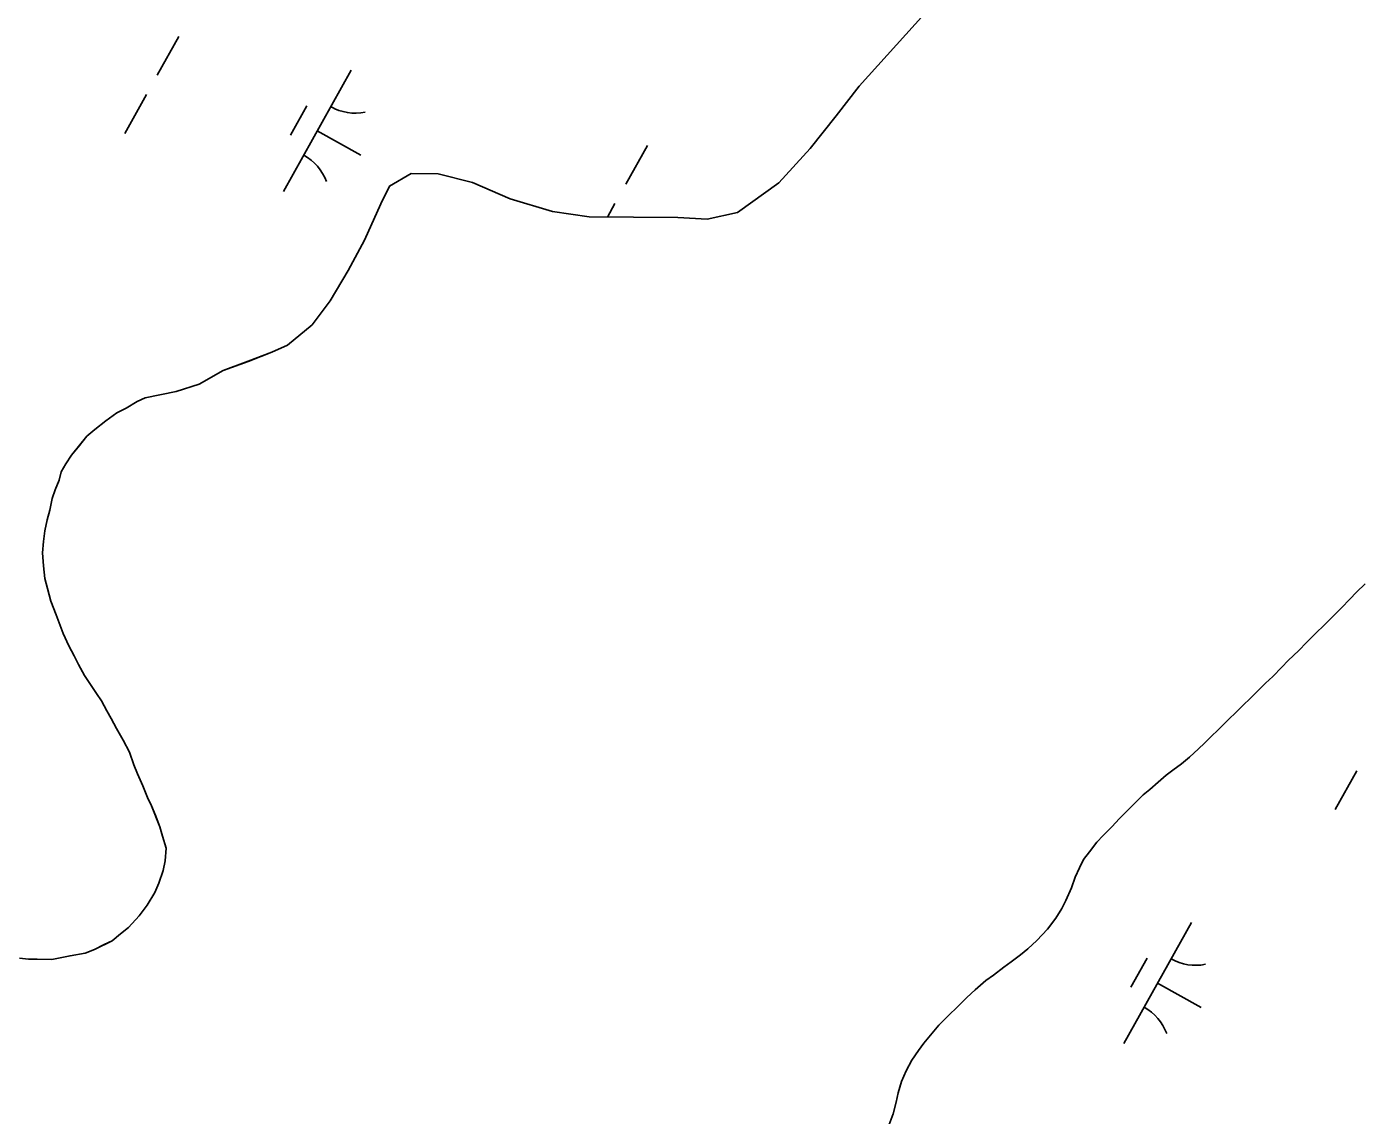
# Model space of a CAD drawing. Extents: x 3923531 to 3943530, y 207391 to 229799.
# Drawn here: x 3935012.9 to 3935493.6, y 214882.4 to 215274.2 of the extents above; entities that cross this region are included whole.
import ezdxf

# ---------------------------------------------------------------- set-up
doc = ezdxf.new("R2010")
doc.units = 0
doc.layers.add('V-TOPO-SHOR', color=7, linetype='Continuous')
doc.layers.add('V-WETL-SWMP', color=7, linetype='Continuous')

msp = doc.modelspace()

# ---------------------------------------------------------------- linework, layer by layer
at = {"layer": 'V-TOPO-SHOR'}
for points in [[(3935336.05, 215278.8), (3935312.46, 215252.73), (3935304.17, 215242.05), (3935294.88, 215230.39), (3935283.59, 215217.94), (3935268.73, 215207.33), (3935257.74, 215204.85), (3935247.18, 215205.56), (3935215.28, 215205.69), (3935202.15, 215207.62), (3935186.84, 215212.17), (3935173.35, 215218.09), (3935161.02, 215221.21), (3935151.25, 215221.31), (3935143.43, 215216.8), (3935140.37, 215210.46), (3935134.46, 215197.36), (3935128.56, 215186.45), (3935122.07, 215175.56), (3935115.6, 215166.85), (3935106.75, 215159.57), (3935101.15, 215157.04), (3935092.54, 215153.73), (3935083.54, 215150.44), (3935074.91, 215145.54), (3935066.71, 215142.84), (3935055.46, 215140.62)], [(3935026.94, 215116.82), (3935028.96, 215119.96), (3935031.36, 215122.9), (3935034.56, 215126.81), (3935037.36, 215129.16), (3935041.34, 215132.27), (3935045.33, 215135.2), (3935048.71, 215136.94), (3935052.69, 215139.26), (3935055.46, 215140.62)], [(3935010.32, 214938.98), (3935013.48, 214938.55), (3935016.64, 214938.52), (3935021.98, 214938.46), (3935025.54, 214939.21), (3935028.51, 214939.77), (3935033.86, 214940.7), (3935037.23, 214942.05), (3935040.81, 214943.79), (3935043.59, 214945.14), (3935046.58, 214947.68), (3935049.57, 214950.02), (3935053.37, 214954.12), (3935056.18, 214958.05), (3935059, 214962.56), (3935060.42, 214965.9), (3935062.05, 214970.43), (3935062.68, 214973.98), (3935063.13, 214978.52), (3935061.79, 214982.88), (3935060.84, 214986.25), (3935059.3, 214990.02), (3935057.76, 214993.8), (3935056.41, 214996.78), (3935054.68, 215000.95), (3935052.75, 215005.32), (3935051.4, 215008.49), (3935049.87, 215013.05), (3935047.55, 215017.43), (3935045.22, 215021.6), (3935043.29, 215025.18), (3935041.74, 215027.96), (3935039.8, 215031.54), (3935038.05, 215034.13), (3935035.64, 215037.8), (3935033.7, 215040.7), (3935031.56, 215044.64), (3935029.9, 215047.78), (3935028.04, 215051.32), (3935026, 215055.8), (3935024.96, 215058.62), (3935023.54, 215062.55), (3935021.54, 215067.4), (3935020.36, 215071.95), (3935019.42, 215075.56), (3935018.91, 215080.11), (3935018.57, 215084.78), (3935018.89, 215088.85), (3935019.37, 215092.71), (3935020.2, 215096.7), (3935021.23, 215100.2), (3935022.06, 215104.35), (3935023.08, 215107.46), (3935024.51, 215110.96), (3935025.33, 215113.91), (3935026.94, 215116.82)], [(3935494.59, 215073.68), (3935491.45, 215070.69), (3935489.08, 215068.19), (3935486.13, 215065.01), (3935482.69, 215061.64), (3935479.93, 215058.95), (3935476.68, 215055.77), (3935473.44, 215052.5), (3935470.68, 215049.61), (3935466.94, 215046.05), (3935464.58, 215043.64), (3935461.33, 215040.27), (3935458.77, 215037.87), (3935455.72, 215034.88), (3935453.46, 215032.67), (3935450.41, 215029.69), (3935448.25, 215027.57), (3935445.3, 215024.68), (3935441.95, 215021.41), (3935438.9, 215018.43), (3935436.74, 215016.31), (3935434.57, 215014.29), (3935431.43, 215011.31), (3935428.48, 215008.91), (3935425.44, 215006.6), (3935422.98, 215004.78), (3935420.14, 215002.28), (3935417.09, 214999.69), (3935414.73, 214997.67), (3935411.58, 214994.59), (3935408.53, 214991.51), (3935406.17, 214989.2), (3935403.41, 214986.21), (3935400.36, 214983.13), (3935398, 214980.63), (3935395.43, 214977.25), (3935393.26, 214974.45), (3935391.77, 214971.45), (3935390.27, 214968.06), (3935388.86, 214964.28), (3935386.87, 214959.63), (3935385.38, 214956.83), (3935383.3, 214953.35), (3935380.23, 214949.39), (3935376.49, 214945.34), (3935373.25, 214942.26), (3935370.6, 214940.15), (3935367.26, 214937.56), (3935364.51, 214935.65), (3935360.88, 214932.86), (3935358.04, 214930.85), (3935354.2, 214927.58), (3935351.25, 214924.79), (3935347.61, 214921.23), (3935344.86, 214918.54), (3935341.22, 214914.78), (3935338.75, 214911.89), (3935335.79, 214908.32), (3935333.82, 214905.71), (3935331.44, 214902.24), (3935329.36, 214898.37), (3935327.76, 214894.49), (3935326.55, 214890.42), (3935325.83, 214887.12), (3935324.71, 214882.85), (3935323.31, 214879.07)]]:
    msp.add_lwpolyline(points, dxfattribs=at)
at = {"layer": 'V-WETL-SWMP'}
for p, q in [((3935312.46, 215252.73), (3935336.05, 215278.8)), ((3935067.69, 215270.68), (3935059.89, 215256.71)), ((3935129.65, 215258.49), (3935105.26, 215214.84)), ((3935304.17, 215242.05), (3935312.46, 215252.73)), ((3935055.98, 215249.73), (3935048.18, 215235.76)), ((3935113.65, 215245.67), (3935107.79, 215235.19)), ((3935294.88, 215230.39), (3935304.17, 215242.05)), ((3935117.46, 215236.67), (3935133.17, 215227.89)), ((3935236.31, 215231.46), (3935228.51, 215217.49)), ((3935283.59, 215217.94), (3935294.88, 215230.39)), ((3935143.43, 215216.8), (3935151.25, 215221.31)), ((3935151.25, 215221.31), (3935161.02, 215221.21)), ((3935161.02, 215221.21), (3935173.35, 215218.09)), ((3935173.35, 215218.09), (3935186.84, 215212.17)), ((3935268.73, 215207.33), (3935283.59, 215217.94)), ((3935140.38, 215210.45), (3935143.43, 215216.8)), ((3935134.46, 215197.36), (3935140.38, 215210.45)), ((3935186.84, 215212.17), (3935202.15, 215207.62)), ((3935202.15, 215207.62), (3935215.28, 215205.69)), ((3935224.61, 215210.51), (3935221.9, 215205.66)), ((3935215.28, 215205.69), (3935247.18, 215205.56)), ((3935247.18, 215205.56), (3935257.74, 215204.85)), ((3935257.74, 215204.85), (3935268.73, 215207.33)), ((3935128.56, 215186.45), (3935134.46, 215197.36)), ((3935122.07, 215175.56), (3935128.56, 215186.45)), ((3935115.6, 215166.85), (3935122.07, 215175.56)), ((3935106.75, 215159.57), (3935115.6, 215166.85)), ((3935101.15, 215157.03), (3935106.75, 215159.57)), ((3935092.54, 215153.74), (3935101.15, 215157.03)), ((3935074.91, 215145.54), (3935083.54, 215150.44)), ((3935083.54, 215150.44), (3935092.54, 215153.74)), ((3935066.71, 215142.84), (3935074.91, 215145.54)), ((3935052.68, 215139.26), (3935055.46, 215140.62)), ((3935055.46, 215140.62), (3935066.71, 215142.84)), ((3935045.33, 215135.19), (3935048.71, 215136.94)), ((3935048.71, 215136.94), (3935052.68, 215139.26)), ((3935037.36, 215129.16), (3935041.34, 215132.27)), ((3935041.34, 215132.27), (3935045.33, 215135.19)), ((3935028.95, 215119.96), (3935034.56, 215126.81)), ((3935034.56, 215126.81), (3935037.36, 215129.16)), ((3935025.33, 215113.91), (3935026.94, 215116.82)), ((3935026.94, 215116.82), (3935028.95, 215119.96)), ((3935024.51, 215110.96), (3935025.33, 215113.91)), ((3935022.06, 215104.35), (3935023.09, 215107.46)), ((3935023.09, 215107.46), (3935024.51, 215110.96)), ((3935021.23, 215100.2), (3935022.06, 215104.35)), ((3935020.2, 215096.7), (3935021.23, 215100.2)), ((3935018.89, 215088.85), (3935019.37, 215092.71)), ((3935019.37, 215092.71), (3935020.2, 215096.7)), ((3935018.57, 215084.78), (3935018.89, 215088.85)), ((3935018.91, 215080.11), (3935018.57, 215084.78)), ((3935019.42, 215075.56), (3935018.91, 215080.11)), ((3935020.36, 215071.95), (3935019.42, 215075.56)), ((3935021.54, 215067.4), (3935020.36, 215071.95)), ((3935023.54, 215062.55), (3935021.54, 215067.4)), ((3935024.96, 215058.62), (3935023.54, 215062.55)), ((3935026, 215055.8), (3935024.96, 215058.62)), ((3935028.04, 215051.32), (3935026, 215055.8)), ((3935029.9, 215047.78), (3935028.04, 215051.32)), ((3935031.56, 215044.64), (3935029.9, 215047.78)), ((3935033.7, 215040.7), (3935031.56, 215044.64)), ((3935035.64, 215037.79), (3935033.7, 215040.7)), ((3935038.05, 215034.13), (3935035.64, 215037.79)), ((3935039.8, 215031.54), (3935038.05, 215034.13)), ((3935041.74, 215027.96), (3935039.8, 215031.54)), ((3935043.29, 215025.18), (3935041.74, 215027.96)), ((3935045.22, 215021.6), (3935043.29, 215025.18)), ((3935047.55, 215017.43), (3935045.22, 215021.6)), ((3935049.87, 215013.05), (3935047.55, 215017.43)), ((3935051.4, 215008.49), (3935049.87, 215013.05)), ((3935052.75, 215005.31), (3935051.4, 215008.49)), ((3935491.62, 215006.36), (3935483.82, 214992.39)), ((3935054.68, 215000.95), (3935052.75, 215005.31)), ((3935056.41, 214996.78), (3935054.68, 215000.95)), ((3935057.76, 214993.8), (3935056.41, 214996.78)), ((3935060.84, 214986.25), (3935057.76, 214993.8)), ((3935061.79, 214982.88), (3935060.84, 214986.25)), ((3935063.13, 214978.52), (3935061.79, 214982.88)), ((3935062.68, 214973.98), (3935063.13, 214978.52)), ((3935062.05, 214970.43), (3935062.68, 214973.98)), ((3935060.42, 214965.9), (3935062.05, 214970.43)), ((3935056.18, 214958.04), (3935059, 214962.56)), ((3935059, 214962.56), (3935060.42, 214965.9)), ((3935053.37, 214954.12), (3935056.18, 214958.04)), ((3935049.57, 214950.02), (3935053.37, 214954.12)), ((3935046.58, 214947.68), (3935049.57, 214950.02)), ((3935432.09, 214951.81), (3935407.7, 214908.16)), ((3935037.23, 214942.05), (3935043.59, 214945.14)), ((3935043.59, 214945.14), (3935046.58, 214947.68)), ((3935010.32, 214938.98), (3935013.48, 214938.55)), ((3935013.48, 214938.55), (3935021.98, 214938.46)), ((3935021.98, 214938.46), (3935025.54, 214939.21)), ((3935025.54, 214939.21), (3935028.51, 214939.77)), ((3935028.51, 214939.77), (3935033.86, 214940.7)), ((3935033.86, 214940.7), (3935037.23, 214942.05)), ((3935416.09, 214938.98), (3935410.23, 214928.51)), ((3935419.9, 214929.98), (3935435.61, 214921.2))]:
    msp.add_line(p, q, dxfattribs=at)
msp.add_lwpolyline([(3935323.31, 214879.07), (3935324.71, 214882.85), (3935325.83, 214887.12), (3935326.54, 214890.42), (3935327.76, 214894.49), (3935329.36, 214898.37), (3935331.44, 214902.24), (3935333.82, 214905.71), (3935335.79, 214908.32), (3935338.75, 214911.89), (3935341.22, 214914.78), (3935344.86, 214918.54), (3935347.61, 214921.23), (3935351.25, 214924.79), (3935354.2, 214927.58), (3935358.04, 214930.85), (3935360.88, 214932.86), (3935364.51, 214935.64), (3935367.26, 214937.56), (3935370.6, 214940.15), (3935373.25, 214942.26), (3935376.49, 214945.34), (3935380.23, 214949.39), (3935383.29, 214953.35), (3935385.38, 214956.83), (3935386.87, 214959.63), (3935388.87, 214964.28), (3935390.27, 214968.06), (3935391.77, 214971.45), (3935393.26, 214974.45), (3935395.43, 214977.25), (3935398, 214980.63), (3935400.36, 214983.13), (3935403.41, 214986.21), (3935406.17, 214989.2), (3935408.53, 214991.51), (3935411.58, 214994.59), (3935414.73, 214997.67), (3935417.09, 214999.69), (3935420.14, 215002.28), (3935422.98, 215004.78), (3935425.44, 215006.6), (3935428.48, 215008.9), (3935431.43, 215011.31), (3935434.57, 215014.29), (3935436.74, 215016.31), (3935438.9, 215018.43), (3935441.95, 215021.41), (3935445.3, 215024.68), (3935448.25, 215027.57), (3935450.41, 215029.69), (3935453.46, 215032.67), (3935455.72, 215034.88), (3935458.77, 215037.87), (3935461.33, 215040.27), (3935464.58, 215043.64), (3935466.94, 215046.05), (3935470.68, 215049.61), (3935473.44, 215052.5), (3935476.68, 215055.77), (3935479.93, 215058.95), (3935482.69, 215061.64), (3935486.13, 215065.01), (3935489.08, 215068.19), (3935491.45, 215070.69), (3935494.59, 215073.68)], dxfattribs=at)
for centre, start, end in [((3935131.13, 215260.67), 240.0381, 281.5817), ((3935104.19, 215212.44), 20.0381, 61.5817), ((3935433.57, 214953.98), 240.0381, 281.5817), ((3935406.63, 214905.75), 20.0381, 61.5817)]:
    msp.add_arc(centre, 17.62, start, end, dxfattribs=at)

doc.saveas('drawing.dxf')
